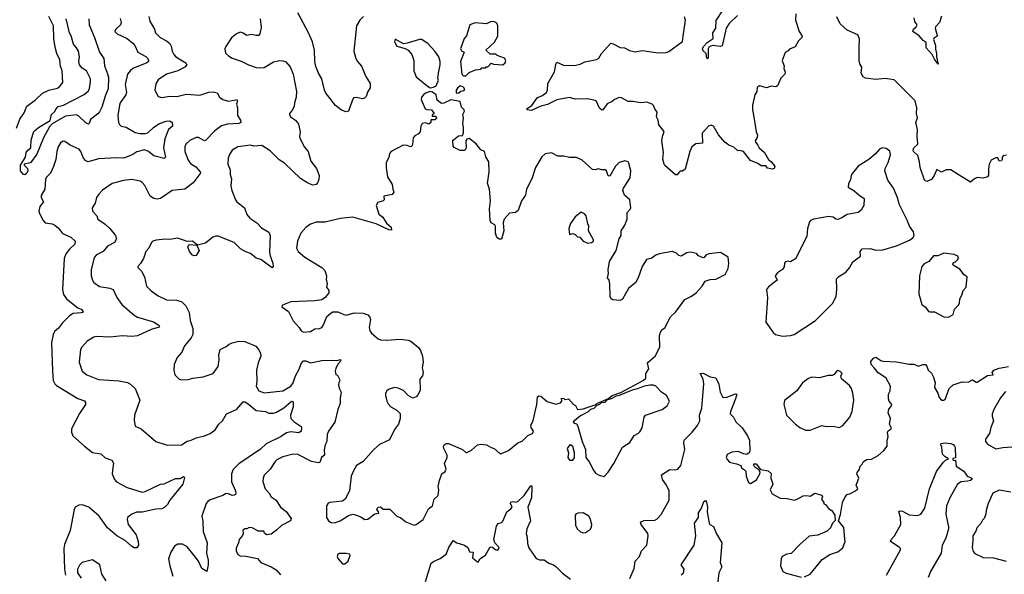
# Model space of a CAD drawing. Extents: x 1690054 to 1842981, y 782881 to 914114.
# Tile 573 of 656: x 1801662 to 1810210, y 857281 to 862098. Entities that reach past the tile are written whole.
import ezdxf

# ---------------------------------------------------------------- set-up
doc = ezdxf.new("R2010")
doc.units = 0

msp = doc.modelspace()

# ---------------------------------------------------------------- linework, layer by layer
at = {"layer": '0CON10XD'}
for points in [[(1807892.2, 862135), (1807822.2, 862065), (1807794.3, 862025), (1807759.8, 861870.2), (1807745, 861865.4), (1807676.8, 861873.2), (1807646.9, 861863.1), (1807640, 861845), (1807640, 861765), (1807635, 861757.5), (1807627.5, 861765), (1807621.2, 861805), (1807595, 861828.8), (1807588.6, 861845), (1807597.5, 861865), (1807630.9, 861899.1), (1807682.5, 861935), (1807680, 861985), (1807704.1, 862025.9), (1807707.5, 862092.5), (1807768, 862185)], [(1801633, 861157), (1801662, 861235), (1801699.5, 861290.5), (1801725, 861346.2), (1801795, 861398.9), (1801861.1, 861458.9), (1801915, 861485.5), (1801990, 861505), (1802014.2, 861525), (1802035.7, 861554.3), (1802030, 861655), (1802016.9, 861695), (1802008.9, 861748.9), (1801982.9, 861805), (1801969.5, 861859.5), (1801959.5, 861935), (1801955.6, 862045), (1801915, 862126)], [(1802260.6, 862105), (1802264, 862055), (1802311.5, 861945), (1802354.5, 861815), (1802392.4, 861762.4), (1802397.8, 861697.8), (1802425, 861628), (1802431.3, 861595), (1802431, 861499), (1802406, 861444), (1802375, 861337.5), (1802355, 861296.7), (1802339.7, 861280.3), (1802275, 861231.2), (1802265, 861197.5), (1802258, 861192), (1802235, 861202.2), (1802173.6, 861263.6), (1802155, 861272.2), (1802060.8, 861259.2), (1801945, 861193.8), (1801921.4, 861168.6), (1801867.3, 861072.7), (1801810.7, 860930.7), (1801755, 860856), (1801700, 860845), (1801700, 860835), (1801728.8, 860805), (1801731.2, 860785), (1801723.3, 860765), (1801705, 860751.2), (1801695, 860753.3), (1801667.5, 860785), (1801670, 860835), (1801711.2, 860905), (1801717.5, 860945), (1801731.2, 860965), (1801758.8, 860985), (1801762.5, 861055), (1801785, 861126), (1801825, 861161.2), (1801926.2, 861223.8), (1801936.7, 861275), (1801965, 861296.7), (1801977.8, 861325), (1801995, 861343.6), (1802043, 861357), (1802220, 861450), (1802258.1, 861481.9), (1802268, 861502), (1802277.7, 861555), (1802275.4, 861585.4), (1802243, 861653), (1802205, 861676), (1802180, 861705), (1802173.8, 861735), (1802182.1, 861775), (1802170.8, 861825), (1802155.4, 861855), (1802128.8, 861885), (1802107.9, 861957.9), (1802094.3, 861985), (1802065.2, 862105.2)], [(1802535, 862110), (1802542.9, 862075), (1802536.3, 862053.7), (1802496, 862015), (1802488.8, 861995), (1802508.8, 861975), (1802594.5, 861934.5), (1802645, 861894.2), (1802660.6, 861875), (1802688.1, 861815), (1802758.1, 861778.1), (1802772.5, 861765), (1802780.9, 861745), (1802779.4, 861735), (1802765.9, 861724.1), (1802645, 861675.6), (1802620, 861655), (1802598, 861625), (1802578.6, 861535), (1802587.5, 861465), (1802583.7, 861446.3), (1802532.7, 861375), (1802527.3, 861357.3), (1802512.9, 861265), (1802519.2, 861205), (1802527, 861187), (1802543.3, 861175), (1802585, 861163.5), (1802665, 861117.7), (1802705, 861111.3), (1802755, 861109.6), (1802775.3, 861114.7), (1802826.2, 861165), (1802875, 861195.8), (1802934.4, 861215.6), (1802965, 861219.2), (1802984.1, 861204.1), (1802988, 861175), (1802954.3, 861145.7), (1802923.1, 861065), (1802911.4, 860985), (1802928, 860905), (1802915.8, 860894.2), (1802825, 860916.2), (1802780, 860955), (1802745, 860966.9), (1802679.1, 860950.9), (1802642.6, 860927.4), (1802565, 860896.1), (1802505, 860898.7), (1802345, 860890), (1802255, 860862.5), (1802235, 860872), (1802214.2, 860895), (1802192.5, 860955), (1802178.8, 860975), (1802098.8, 861008.8), (1802055, 861040.8), (1802037.7, 861042.3), (1802015, 861027.5), (1801995.7, 860995), (1801982.9, 860955), (1801974.3, 860885), (1801955.7, 860824.3), (1801928, 860765), (1801896, 860735), (1801885, 860712.5), (1801879.2, 860625), (1801847.5, 860572.5), (1801849.4, 860555), (1801869.2, 860515), (1801835.7, 860475), (1801828.6, 860435), (1801832.9, 860415), (1801866, 860355), (1801884, 860335), (1801945, 860324.5), (1801966, 860315), (1801997.4, 860287.4), (1802032.7, 860242.7), (1802105, 860208.8), (1802143.3, 860175), (1802140.4, 860149.6), (1802093.6, 860106.4), (1802063.6, 860065), (1802046.5, 860025), (1802033.6, 859753.6), (1802042, 859712), (1802068.5, 859675), (1802165, 859595.4), (1802195.8, 859585), (1802212, 859565), (1802206, 859555), (1802195, 859551.5), (1802125, 859545.4), (1802095, 859527.1), (1802033.1, 859465), (1801999.7, 859420.3), (1801965, 859390), (1801951.8, 859365), (1801937.9, 859295), (1801945.4, 859045), (1801953.5, 858965), (1801965.6, 858935), (1801979.8, 858919.8), (1802165, 858807.1), (1802225, 858788.8), (1802234.1, 858774.1), (1802232.5, 858755), (1802181.4, 858678.6), (1802111.4, 858545), (1802110.8, 858515), (1802122.9, 858485), (1802223.3, 858393.3), (1802295, 858339.2), (1802365, 858327.5), (1802405, 858292.5), (1802462.5, 858272.5), (1802475.9, 858245.9), (1802470.8, 858205), (1802465.6, 858155), (1802485.4, 858105.4), (1802501.4, 858085), (1802594.7, 858034.8), (1802724.6, 857995.4), (1802749.6, 858000.4), (1802884.5, 858065.5), (1802915, 858066.7), (1803015, 858114.2), (1803055, 858114), (1803085, 858130), (1803093, 858123), (1803076.7, 858065), (1802966.2, 857925), (1802945, 857887.5), (1802922.5, 857865), (1802895, 857848.8), (1802845, 857845.8), (1802725, 857820), (1802675, 857822), (1802635.9, 857804.1), (1802597.5, 857775), (1802593.6, 857756.4), (1802604.4, 857714.4), (1802672, 857625), (1802691.2, 857565), (1802693.3, 857535), (1802678.3, 857511.7), (1802655, 857511.2), (1802633.3, 857525), (1802576.1, 857576.1), (1802505, 857616.7), (1802425, 857685.6), (1802351.5, 857785), (1802261.1, 857865), (1802205, 857884.3), (1802175, 857881.4), (1802144.5, 857865.5), (1802135.7, 857845), (1802098.6, 857661.4), (1802050.9, 857539.1), (1802044.1, 857505.9), (1802050.2, 857325), (1802060.4, 857275)], [(1802782.5, 862125), (1802792.9, 862085), (1802830.8, 862015), (1802840, 861985), (1802882.4, 861942.4), (1802935, 861915.6), (1802965, 861891.4), (1802978, 861868), (1802984.5, 861824.5), (1802999.2, 861795), (1803017, 861777), (1803103.8, 861725), (1803114, 861705), (1803094, 861685), (1803035, 861655.6), (1802935, 861624.3), (1802864.5, 861575.5), (1802845, 861542.5), (1802834, 861485), (1802865, 861431.2), (1802895, 861421.4), (1802965, 861434.4), (1803025, 861430), (1803107.6, 861452.4), (1803225, 861441.5), (1803305, 861468.8), (1803342.6, 861472.6), (1803375, 861463.1), (1803397.1, 861425), (1803425, 861404.6), (1803475, 861391.4), (1803536.7, 861403.3), (1803546, 861406), (1803552.5, 861395), (1803543.8, 861365), (1803552.9, 861332.9), (1803552.9, 861265), (1803580, 861225), (1803581.2, 861205), (1803563.2, 861196.8), (1803465, 861190.2), (1803415, 861176.2), (1803355.7, 861134.3), (1803275, 861049.6), (1803265, 861047.3), (1803215.3, 861075.3), (1803195, 861076.4), (1803139.8, 861050.2), (1803103.9, 861016.1), (1803095.5, 860995), (1803096.2, 860955), (1803125, 860877.5), (1803145, 860850.8), (1803191.2, 860821.2), (1803230, 860775), (1803228.8, 860761.2), (1803168.7, 860681.3), (1803095, 860626.5), (1802985, 860613.6), (1802885, 860545.6), (1802855, 860538.5), (1802825, 860545.6), (1802794.3, 860565), (1802747.1, 860657.1), (1802726, 860685), (1802706.2, 860696.2), (1802635, 860709.5), (1802562.7, 860702.7), (1802463.2, 860676.8), (1802381.7, 860618.3), (1802347.6, 860582.4), (1802329.2, 860555), (1802315.8, 860505), (1802292, 860465), (1802294.3, 860435), (1802331.2, 860395), (1802340, 860365), (1802402.4, 860322.4), (1802444, 860285), (1802492.9, 860225), (1802502.9, 860195), (1802485, 860164.3), (1802425, 860130), (1802385.3, 860084.7), (1802328, 860055), (1802307.6, 860032.4), (1802281.4, 859925), (1802282.5, 859875), (1802292.5, 859835), (1802306.2, 859815), (1802355, 859781.4), (1802445, 859766.5), (1802472, 859755), (1802504.4, 859685), (1802547.5, 859625), (1802655, 859531.1), (1802685.4, 859515.4), (1802823.8, 859473.8), (1802868.8, 859445), (1802875.7, 859435), (1802872.3, 859427.7), (1802803.8, 859406.2), (1802685, 859351.9), (1802635, 859347.5), (1802555, 859353.3), (1802445, 859340), (1802325, 859345.7), (1802305, 859340.8), (1802248.8, 859305), (1802200.8, 859255), (1802190.8, 859235), (1802178, 859125), (1802205, 859046.2), (1802245, 859012.5), (1802345, 858973.1), (1802525, 858961.5), (1802597.2, 858947.2), (1802615, 858939.2), (1802665, 858893.8), (1802705.8, 858795), (1802657.5, 858665), (1802655.9, 858615.9), (1802665, 858567.5), (1802715, 858543.8), (1802845, 858434.2), (1802941.7, 858401.7), (1803065, 858405.7), (1803115, 858438.2), (1803150, 858445), (1803195, 858466.5), (1803265, 858484.5), (1803316, 858505), (1803358.6, 858535), (1803390, 858585), (1803421.4, 858615), (1803456.7, 858675), (1803545, 858712.5), (1803601.2, 858778.8), (1803615, 858778), (1803645, 858760.8), (1803715.5, 858705.5), (1803794.3, 858694.3), (1803825, 858680.8), (1803865, 858680), (1803891.2, 858688.8), (1803955, 858728.6), (1804015, 858779.2), (1804025, 858784), (1804035, 858780), (1804036.9, 858735), (1804013.5, 858665), (1804014.4, 858635), (1804044.6, 858604.6), (1804104.2, 858565), (1804109.4, 858549.4), (1804104.3, 858525), (1804085, 858511.2), (1804015, 858518.5), (1803978.6, 858511.4), (1803933, 858477), (1803800.8, 858415), (1803752.3, 858367.7), (1803565, 858240), (1803515, 858191.2), (1803499.2, 858155), (1803501.4, 858085), (1803535.8, 858005), (1803538.8, 857985), (1803534.1, 857975.9), (1803525, 857968.8), (1803505, 857967.1), (1803475, 857981.5), (1803455, 857983.3), (1803426.2, 857965), (1803315, 857928.9), (1803295, 857914.2), (1803281.9, 857895), (1803243.3, 857785), (1803252.5, 857742.5), (1803254.2, 857654.2), (1803288.9, 857555), (1803284.2, 857465), (1803298, 857405), (1803298, 857365), (1803286.2, 857305), (1803242.1, 857332.1), (1803212.7, 857395), (1803175.4, 857445), (1803115, 857520), (1803075, 857542.5), (1803035, 857544), (1803006.2, 857525), (1802974.4, 857475), (1802954.5, 857415), (1802964.6, 857355), (1802990, 857265)], [(1803750, 862105), (1803758.8, 862031.2), (1803746.7, 861975), (1803735, 861962.5), (1803715, 861960), (1803675, 861970), (1803635, 861960), (1803602.7, 861982.7), (1803575, 861988.8), (1803544.2, 861975.8), (1803500.3, 861939.7), (1803450, 861865), (1803443.8, 861845), (1803448.8, 861808.8), (1803474.4, 861784.4), (1803507.5, 861765), (1803585, 861739.2), (1803646.7, 861705), (1803715, 861684.3), (1803755, 861680), (1803784.1, 861684.1), (1803865, 861731.4), (1803915, 861744.3), (1803945, 861742.5), (1803972.1, 861732.1), (1804008.7, 861688.7), (1804037.1, 861625), (1804066, 861475), (1804063.3, 861425), (1804046.7, 861375), (1804043.8, 861345), (1804025, 861307.5), (1804003.3, 861285), (1804003.3, 861275), (1804013.8, 861255), (1804057.5, 861225), (1804081.7, 861191.7), (1804096.4, 861123.6), (1804090, 861085), (1804096.2, 861065), (1804135, 860991.2), (1804165.8, 860955), (1804190.2, 860870.2), (1804238.6, 860805), (1804260.8, 860745), (1804258.8, 860711.2), (1804248.3, 860681.7), (1804235, 860666.7), (1804205, 860662.5), (1804155, 860682.9), (1804099.8, 860719.8), (1803961.1, 860851.1), (1803915, 860880), (1803835, 860960.5), (1803765, 861004.4), (1803695, 861000), (1803665, 861009.4), (1803555, 860994), (1803505, 860966.2), (1803482.1, 860927.9), (1803472.5, 860895), (1803468.8, 860845), (1803488, 860795), (1803489.2, 860755), (1803500, 860715), (1803495.8, 860655), (1803504, 860615), (1803536, 860535), (1803548, 860515), (1803613.1, 860465), (1803633.5, 860405), (1803660.6, 860375), (1803720.6, 860335), (1803762, 860292), (1803824.4, 860254.4), (1803835.8, 860225), (1803830.5, 860075), (1803837.1, 860047.1), (1803860.8, 859985), (1803863.3, 859955), (1803855, 859942.5), (1803755, 860014.2), (1803715, 860026.2), (1803665, 860068), (1803625, 860080.8), (1803578.8, 860108.8), (1803525, 860162.9), (1803385, 860218.6), (1803365, 860219.4), (1803339.8, 860210.2), (1803275, 860156.2), (1803205, 860140), (1803162.5, 860175), (1803115, 860171.2), (1803035, 860200), (1802965, 860188.9), (1802925, 860192.1), (1802846.6, 860183.4), (1802816.2, 860173.8), (1802806.2, 860163.8), (1802784, 860115), (1802755.7, 860084.3), (1802737, 860023), (1802710.5, 859979.5), (1802687.5, 859955), (1802687.5, 859945), (1802720, 859915), (1802744, 859865), (1802762.9, 859785), (1802803.7, 859743.7), (1802865, 859700), (1802937.5, 859665), (1803025, 859662), (1803068.3, 859648.3), (1803104.4, 859614.4), (1803132.5, 859555), (1803142.9, 859485), (1803164.4, 859415), (1803165.8, 859365), (1803150, 859335), (1803093.8, 859265), (1803068.8, 859211.2), (1803030, 859165), (1803003.3, 859105), (1803001.2, 859055), (1803007.5, 859015), (1803045, 858977.5), (1803065, 858971.2), (1803125, 858974), (1803165, 858986.2), (1803255, 858997.5), (1803340, 859025), (1803383.9, 859086.1), (1803393.8, 859145), (1803390, 859185), (1803402, 859235), (1803455, 859259.2), (1803479.3, 859280.7), (1803505, 859293.1), (1803565, 859305.7), (1803615, 859302.9), (1803712.9, 859262.9), (1803735.7, 859235), (1803752.1, 859202.1), (1803754.6, 859175), (1803732.5, 859117.5), (1803717.5, 859055), (1803719.4, 858955), (1803714.2, 858915), (1803738.5, 858875), (1803785, 858857.5), (1803945, 858876.2), (1804015.2, 858915), (1804035.8, 858945), (1804055, 859005.8), (1804086.9, 859063.1), (1804106.3, 859113.6), (1804125, 859134.5), (1804145, 859134.1), (1804185, 859118.2), (1804285, 859138.8), (1804365, 859142), (1804415, 859137.5), (1804447.5, 859147.5), (1804450, 859135), (1804423, 859107), (1804405, 859070), (1804400, 859045), (1804405, 859017.5), (1804420, 859010), (1804437, 858977), (1804440, 858965), (1804431.4, 858948.6), (1804429.6, 858925), (1804435, 858896.7), (1804452.3, 858862.3), (1804444.2, 858815), (1804444, 858765), (1804425, 858712.5)], [(1804646.2, 862125), (1804613.8, 862095), (1804584.3, 862045), (1804561.9, 861825), (1804580.3, 861760.3), (1804594.2, 861734.2), (1804628.8, 861695), (1804666.2, 861605), (1804705.8, 861545), (1804703.9, 861506.1), (1804680.5, 861469.5), (1804669.7, 861430.3), (1804655, 861416.2), (1804637.7, 861412.3), (1804585, 861421.2), (1804560.7, 861419.3), (1804546.7, 861395), (1804516.7, 861305), (1804495, 861296.7), (1804455, 861311.2), (1804403, 861353), (1804335, 861443.3), (1804319.5, 861459.5), (1804308.8, 861485), (1804286.2, 861585), (1804256, 861635), (1804231.7, 861691.7), (1804222.9, 861735), (1804222.5, 861835), (1804203.3, 861905), (1804169.6, 861985), (1804075, 862156.9)], [(1805535, 861610), (1805565, 861640), (1805618.3, 861661.7), (1805665, 861670), (1805675, 861680), (1805705, 861680), (1805711.7, 861688.3), (1805725, 861690), (1805755, 861720), (1805775, 861712.5), (1805855, 861707.5), (1805877.5, 861725), (1805882.5, 861745), (1805870, 861765), (1805808.3, 861788.3), (1805795, 861800), (1805745, 861800), (1805710, 861835), (1805785, 861902.5), (1805812.5, 861955), (1805813.3, 862045), (1805805, 862067.5), (1805785, 862080), (1805755, 862083.3), (1805713.6, 862063.6), (1805615, 862072.5), (1805570, 862055), (1805541.7, 861958.3), (1805520, 861935), (1805490, 861845), (1805497, 861827), (1805520, 861815), (1805490, 861735), (1805500, 861625), (1805515, 861610), (1805535, 861610)], [(1808400.5, 862149.5), (1808396, 862095), (1808430, 861995), (1808454, 861955), (1808452, 861945), (1808424, 861915), (1808395, 861863.3), (1808345, 861842.5), (1808333, 861827), (1808306.7, 861813.3), (1808280, 861745), (1808300, 861695), (1808296.7, 861675), (1808308.3, 861641.7), (1808303.6, 861626.4), (1808270.3, 861589.7), (1808240, 861525), (1808225, 861514), (1808185, 861520), (1808145, 861506), (1808085, 861523.3), (1808065, 861510), (1808061.2, 861475), (1808043.8, 861445), (1808024.2, 861355.8), (1808022.9, 861315), (1808034.5, 861254.5), (1808055.6, 861125.6), (1808065.8, 861095), (1808064, 861075), (1808045.8, 861045), (1808049.2, 861035), (1808070, 861010), (1808080.8, 860985), (1808127.5, 860945), (1808163.1, 860883.1), (1808186, 860865), (1808216.7, 860825), (1808213, 860807), (1808195, 860800), (1808155, 860810), (1808139.3, 860829.3), (1808098.3, 860828.3), (1808069.7, 860849.7), (1808005, 860875.7), (1807945, 860954.3), (1807915, 860961.9), (1807895, 860958.8), (1807862.2, 860992.2), (1807818.7, 861008.7), (1807784.3, 861034.3), (1807727.7, 861097.7), (1807685, 861172.5), (1807665, 861182.5), (1807645, 861176.7), (1807586.4, 861113.6), (1807590, 861025), (1807531.2, 861018.8), (1807498, 860995), (1807480, 860955), (1807438.6, 860801.4), (1807415, 860783.3), (1807395, 860782.5), (1807385, 860770), (1807368.3, 860751.7), (1807355, 860750), (1807262.4, 860832.4), (1807256, 860845), (1807246.1, 860886.1), (1807249.6, 860945), (1807237.1, 861045), (1807241.2, 861085), (1807256.4, 861126.4), (1807209.4, 861185), (1807203.6, 861225), (1807191.5, 861255), (1807195.6, 861295), (1807174.5, 861324.5), (1807163.7, 861353.7), (1807151.2, 861365), (1807105, 861382.5), (1807055, 861377.3), (1806985, 861388.2), (1806945, 861386.7), (1806885, 861419.2), (1806865, 861422), (1806825, 861406.2), (1806805, 861388.8), (1806762.1, 861367.9), (1806725, 861316.7), (1806715, 861313.3), (1806695, 861328.8), (1806665, 861392.5), (1806657, 861397), (1806595, 861412), (1806485, 861409.2), (1806435, 861421.5), (1806325, 861403.1), (1806245, 861360.8), (1806185, 861347.8), (1806161.2, 861335), (1806105, 861310.8), (1806070, 861315), (1806062.5, 861325), (1806107.7, 861352.3), (1806157.5, 861422.5), (1806195, 861436), (1806233.8, 861465), (1806243.6, 861486.4), (1806246.2, 861545), (1806303.3, 861645), (1806315, 861710), (1806325, 861730), (1806384.1, 861704.1), (1806475, 861700), (1806527.3, 861712.7), (1806567.7, 861732.3), (1806668.8, 861751.2), (1806690, 861765), (1806713.8, 861805), (1806795, 861893.3), (1806815, 861890), (1806875, 861856), (1806912.7, 861852.7), (1806955, 861830.6), (1807005, 861820), (1807065, 861830.8), (1807205, 861811.9), (1807275, 861812.7), (1807298.3, 861821.7), (1807415, 861910.4), (1807422.5, 861955), (1807442.2, 862095), (1807433.6, 862123.6)], [(1810228.3, 860921.7), (1810200, 860915), (1810190, 860905), (1810192.5, 860885), (1810185, 860872.5), (1810165, 860870), (1810155, 860900), (1810135, 860900), (1810095, 860877.5), (1810077.5, 860845), (1810071.2, 860798.8), (1810073, 860747), (1810065, 860733.3), (1810025, 860722), (1809975, 860726.7), (1809950, 860715), (1809915, 860686.7), (1809818.8, 860748.8), (1809745, 860793.8), (1809705, 860793.8), (1809665, 860773.3), (1809625, 860797.5), (1809602, 860745), (1809578.6, 860711.4), (1809536.8, 860693.2), (1809515.7, 860705), (1809480, 860815), (1809474, 860865), (1809458.3, 860918.3), (1809420.4, 860955), (1809417.9, 860965), (1809425, 860985.7), (1809456, 861014), (1809457.7, 861022.3), (1809452, 861085), (1809456, 861145), (1809441.2, 861205), (1809456, 861245), (1809447.5, 861285), (1809451.7, 861331.7), (1809435, 861392.5), (1809255, 861576.2), (1809175, 861586.9), (1809095, 861577.8), (1809005, 861589.4), (1808983.1, 861603.1), (1808966.9, 861635), (1808974, 861685), (1808955.8, 861715), (1808950.8, 861745), (1808950, 861855), (1808951.7, 861931.7), (1808937.7, 861967.7), (1808845, 862006.7), (1808785, 862063.3), (1808755, 862123.3)], [(1809665, 862130), (1809646.7, 862075), (1809612.5, 862035), (1809610, 862025), (1809628.3, 861961.7), (1809625, 861952.5), (1809600.5, 861939.5), (1809594, 861925), (1809611.9, 861875), (1809612.2, 861842.2), (1809622.5, 861805), (1809621.2, 861775), (1809635, 861712.5), (1809603.8, 861755), (1809583.8, 861795), (1809532.5, 861855), (1809530.8, 861900.8), (1809505, 861918.5), (1809469.6, 861959.6), (1809416, 861995), (1809420, 862015), (1809445, 862036), (1809452.5, 862055), (1809433.1, 862083.1), (1809428, 862115)], [(1805225, 861507.5), (1805255, 861513.3), (1805277.5, 861525), (1805297, 861573), (1805292.5, 861585), (1805297.5, 861635), (1805313.3, 861705), (1805313.3, 861735), (1805300, 861775), (1805266.2, 861825), (1805207.9, 861887.9), (1805152.5, 861925), (1805133.4, 861926.6), (1805025, 861893.3), (1804995, 861890), (1804921.2, 861928.8), (1804916.7, 861905), (1804935, 861867.5), (1805008.3, 861848.3), (1805035, 861832.5), (1805066.7, 861795), (1805084, 861745), (1805084.2, 861654.2), (1805105, 861602.5), (1805210, 861515), (1805225, 861507.5)], [(1805455, 861460), (1805475, 861462.5), (1805491.7, 861478.3), (1805515, 861483.3), (1805525, 861492.5), (1805515, 861512.5), (1805485, 861522.5), (1805462.5, 861505), (1805450, 861485), (1805450, 861465), (1805455, 861460)], [(1805085, 857707.5), (1805105, 857714.2), (1805165, 857756.9), (1805211.4, 857848.6), (1805246.2, 857875), (1805260, 857935), (1805294.5, 857965), (1805299.1, 858015), (1805293.5, 858045), (1805306.7, 858095), (1805325.8, 858154.2), (1805356.7, 858173.3), (1805364.6, 858195), (1805350.4, 858245), (1805372.2, 858295), (1805373.8, 858315), (1805343.2, 858375), (1805340.5, 858395), (1805345.7, 858405), (1805365, 858417.8), (1805385, 858416.9), (1805505.6, 858365.6), (1805535, 858340), (1805545, 858340), (1805585, 858360), (1805635, 858406.7), (1805665, 858412.5), (1805715, 858406.7), (1805755, 858382.5), (1805780, 858375), (1805831.2, 858331.2), (1805845, 858330), (1805905, 858356.9), (1805985, 858422.9), (1806025, 858437.1), (1806072.5, 858487.5), (1806115, 858504.3), (1806121.2, 858525), (1806102.5, 858555), (1806100, 858575), (1806118.3, 858618.3), (1806150.8, 858755), (1806157.5, 858822.5), (1806168.3, 858831.7), (1806185, 858827.5), (1806242.3, 858782.3), (1806315, 858758), (1806358, 858772), (1806367.5, 858785), (1806365, 858810), (1806387, 858807), (1806395, 858800), (1806425, 858806.7), (1806470, 858755), (1806488.3, 858748.3), (1806505, 858712.5), (1806555, 858720), (1806657, 858753), (1806672.5, 858765), (1806772.3, 858807.7), (1806805, 858833.3), (1806880, 858860), (1807074.5, 858965.5), (1807098, 858985), (1807098.6, 859025), (1807122.9, 859065), (1807113.5, 859115), (1807117.8, 859125), (1807177.5, 859175), (1807218, 859255), (1807216.7, 859355), (1807224.7, 859385.3), (1807235.5, 859404.5), (1807265, 859426), (1807277.7, 859452.3), (1807311.2, 859518.8), (1807355, 859558.8), (1807435, 859668.8), (1807495, 859696), (1807534.4, 859725.6), (1807587.3, 859782.7), (1807612.3, 859827.7), (1807655, 859842.5), (1807705, 859846), (1807785, 859886.2), (1807812.5, 859937.5), (1807817.3, 859985), (1807813.3, 860035), (1807745, 860077.5), (1807644.2, 860065.8), (1807618, 860052), (1807605, 860033.3), (1807595, 860030), (1807555, 860047.5), (1807537.7, 860067.7), (1807485, 860080), (1807455, 860073.3), (1807405, 860043.8), (1807385, 860050), (1807365, 860071.2), (1807325, 860084), (1807216.1, 860063.9), (1807185, 860053.8), (1807145, 860024.2), (1807104, 860015), (1807065.8, 859955), (1807030.8, 859855), (1807008.3, 859811.7), (1806984.2, 859795.8), (1806945.9, 859764.1), (1806895, 859670), (1806875, 859660), (1806810, 859665), (1806796.7, 859675), (1806788.8, 859695), (1806785.8, 859805), (1806778.8, 859835), (1806764, 859855), (1806774, 859895), (1806772, 859925), (1806782.7, 859997.3), (1806840, 860095), (1806866.5, 860195), (1806882.3, 860225), (1806883.2, 860265), (1806915.4, 860315), (1806934.6, 860365), (1806936.1, 860423.9), (1806965.6, 860454.4), (1806968, 860465), (1806958.8, 860535), (1806913.8, 860575), (1806898.8, 860615), (1806903.8, 860635), (1806962, 860725), (1806967.5, 860785), (1806951.2, 860851.2), (1806943.6, 860863.6), (1806915, 860871.2), (1806865, 860858.8), (1806834.5, 860825.5), (1806785, 860740), (1806771.7, 860741.7), (1806756.7, 860785), (1806744.1, 860794.1), (1806715, 860795.8), (1806685, 860802), (1806657, 860793), (1806635, 860796.9), (1806545, 860879.2), (1806495, 860902), (1806435, 860901.4), (1806385, 860913.1), (1806333.3, 860913.3), (1806278.3, 860941.7), (1806225, 860933.3), (1806193.4, 860906.6), (1806139.4, 860815), (1806108.9, 860715), (1806061.4, 860625), (1806052, 860575), (1806017.1, 860525), (1805988.3, 860441.7), (1805965, 860422.5), (1805915, 860416.7), (1805868.8, 860365), (1805860, 860335), (1805866, 860265), (1805845, 860192.5), (1805825, 860192.5), (1805805, 860207.5), (1805792.9, 860245), (1805793.8, 860305), (1805786, 860316), (1805755, 860333.8), (1805746, 860355), (1805740.8, 860455), (1805750, 860525), (1805739.2, 860625), (1805722.7, 860677.3), (1805737.5, 860775), (1805736, 860865), (1805708.3, 860908.3), (1805696.7, 860955), (1805665, 860966.7), (1805625, 861021.2), (1805565, 861066), (1805545, 861060), (1805533.8, 861045), (1805537.5, 860985), (1805527, 860963), (1805485, 860962.5), (1805435, 860987.5), (1805423.6, 861003.6), (1805421.2, 861045), (1805426.7, 861055), (1805470.5, 861089.5), (1805507.1, 861092.9), (1805515.8, 861115), (1805515.8, 861165), (1805508.8, 861195), (1805515.8, 861245), (1805510, 861275), (1805523.8, 861305), (1805521.2, 861315), (1805498.3, 861338.3), (1805485, 861387.5), (1805405, 861402.5), (1805345, 861372.5), (1805325, 861370), (1805285, 861400), (1805277.5, 861445), (1805245, 861470), (1805225, 861473.3), (1805185, 861458.8), (1805166.7, 861445), (1805151.2, 861425), (1805146.7, 861405), (1805182.5, 861325), (1805195, 861317.5), (1805236.4, 861316.4), (1805260, 861285), (1805241.7, 861268.3), (1805241.7, 861261.7), (1805275, 861260), (1805280, 861245), (1805265, 861230), (1805231.7, 861228.3), (1805230, 861205), (1805215, 861190), (1805185, 861202.5), (1805155, 861196.7), (1805144, 861175), (1805137.5, 861125), (1805125, 861107.5), (1805091.2, 861088.8), (1805077.3, 861072.7), (1805070.8, 861015), (1805062.3, 860997.7), (1805055, 860993.3), (1805025, 861006), (1804991.7, 861008.3), (1804886.7, 860955), (1804872.5, 860935), (1804867.5, 860905), (1804843.8, 860855), (1804842.7, 860812.7), (1804855.8, 860735), (1804895.9, 860665.9), (1804900, 860625), (1804909.3, 860600.7), (1804895, 860580), (1804823.6, 860566.4), (1804826.2, 860533.8), (1804815.8, 860524.2), (1804770, 860510), (1804755.7, 860484.3), (1804780.3, 860410.3), (1804815, 860383.8), (1804845, 860331.2), (1804887.5, 860295), (1804888.3, 860271.7), (1804865, 860272.5), (1804755.5, 860325.5), (1804555, 860383.5), (1804445, 860371.5), (1804315, 860340.8), (1804275, 860340.8), (1804235, 860339.2), (1804186.8, 860323.2), (1804145, 860293.3), (1804101.2, 860245), (1804073.1, 860175), (1804064.3, 860115), (1804078, 860085), (1804136.2, 860035), (1804285.5, 859945.5), (1804310, 859920), (1804324.4, 859875), (1804322.7, 859842.7), (1804331.9, 859805), (1804326.7, 859775), (1804345.7, 859745), (1804345, 859727.5), (1804314, 859685), (1804285, 859665.7), (1804225, 859655.5), (1804015, 859648.6), (1803942, 859618), (1803937.5, 859605), (1803995, 859564), (1804035, 859482.9), (1804087.1, 859425), (1804105, 859396.2), (1804125, 859383.8), (1804185, 859389.1), (1804225, 859413.8), (1804265, 859416), (1804285, 859426.2), (1804298.8, 859448.8), (1804329.6, 859520.4), (1804378.3, 859561.7), (1804425, 859562.2), (1804475, 859536.9), (1804495, 859533.5), (1804565, 859552.2), (1804645, 859550.6), (1804683.6, 859533.6), (1804701.4, 859515), (1804708.1, 859495), (1804696.9, 859425), (1804700.8, 859395), (1804716, 859375), (1804775, 859327.1), (1804795, 859318.9), (1804845, 859313.6), (1804965, 859324.2), (1805035, 859314.2), (1805056.7, 859305), (1805125, 859250.8), (1805142.5, 859225), (1805158.6, 859175), (1805164, 859125), (1805154.4, 859075), (1805165.7, 859035), (1805157.5, 859005), (1805134.6, 858975), (1805137.3, 858882.7), (1805134, 858865), (1805119.1, 858840.9), (1805105, 858823.3), (1805075, 858811.2), (1805035, 858833.8), (1804995, 858877.5), (1804948.7, 858898.7), (1804915, 858904.3), (1804869.3, 858889.3), (1804848.8, 858875), (1804838, 858855), (1804836.2, 858835), (1804848.8, 858785), (1804861.4, 858761.4), (1804885, 858736.7), (1804935.8, 858705.8), (1804965, 858676.7), (1804965.8, 858635.8), (1804950, 858585), (1804915, 858540), (1804871.7, 858448.3), (1804785, 858408.1), (1804735, 858365.3), (1804645, 858261.8), (1804585.8, 858225), (1804555.8, 858175), (1804540.6, 858135), (1804524.4, 858005), (1804486.8, 857933.2), (1804464.2, 857915.8), (1804353.6, 857906.4), (1804340.7, 857899.3), (1804326.7, 857875), (1804324.4, 857775), (1804342, 857745), (1804365, 857731.4), (1804395, 857729.2), (1804445, 857744.4), (1804515, 857792), (1804553.6, 857803.6), (1804595, 857793.3), (1804625, 857777.5), (1804658.3, 857758.3), (1804685, 857760), (1804743.9, 857806.1), (1804778.3, 857811.7), (1804777.5, 857825), (1804763.3, 857845), (1804774.2, 857865.8), (1804795, 857867.5), (1804818.3, 857848.3), (1804875, 857846.7), (1804937, 857787), (1804970.9, 857770.9), (1805015, 857735.8), (1805085, 857707.5)], [(1808285, 859349.4), (1808355, 859354.4), (1808384.6, 859365.4), (1808569.2, 859485), (1808717.4, 859632.6), (1808749.4, 859695), (1808756.9, 859755), (1808753, 859847), (1808772.1, 859867.9), (1808835, 859906), (1808866.6, 859943.4), (1808894.2, 859995), (1808960, 860045), (1808958.8, 860085), (1808975, 860107.5), (1809045, 860111.2), (1809095, 860098), (1809155, 860099.2), (1809275, 860132.9), (1809387.9, 860182.1), (1809415.6, 860204.4), (1809426, 860225), (1809422.5, 860255), (1809385.4, 860305.4), (1809366.2, 860356.2), (1809296.7, 860495), (1809284.2, 860545), (1809248, 860635), (1809198.8, 860705), (1809172, 860785), (1809176, 860805), (1809202.7, 860857.3), (1809221.2, 860925), (1809220, 860945), (1809215, 860956.2), (1809185, 860980.8), (1809150, 860985), (1809125.8, 860974.2), (1809089.7, 860930.3), (1809034, 860885), (1808942, 860825), (1808891.2, 860765), (1808881.2, 860745), (1808875, 860707.5), (1808856, 860675), (1808853.6, 860643.6), (1808903.3, 860615), (1808945.9, 860575.9), (1808992.5, 860545), (1808990, 860485), (1808967.5, 860445), (1808940, 860425), (1808845, 860407.5), (1808793.3, 860375), (1808765, 860364.3), (1808747.3, 860367.3), (1808725, 860384), (1808685, 860390), (1808552.5, 860365), (1808526.7, 860355), (1808518.3, 860341.7), (1808500, 860285), (1808495.9, 860214.1), (1808397.3, 860022.7), (1808355, 859996.7), (1808332, 860002), (1808310, 859995), (1808302.5, 859985), (1808299.2, 859950.8), (1808285, 859927.5), (1808240.7, 859899.3), (1808220, 859875), (1808237.5, 859835), (1808161.7, 859778.3), (1808146, 859755), (1808154.3, 859685), (1808140.6, 859470.6), (1808202.1, 859382.1), (1808223.3, 859365), (1808285, 859349.4)], [(1806595, 860156.2), (1806625, 860163.3), (1806642.5, 860175), (1806642.5, 860185), (1806598.8, 860265), (1806602.5, 860305), (1806593.3, 860325), (1806580, 860395), (1806565, 860412.5), (1806535, 860427.5), (1806484, 860385), (1806443.2, 860326.8), (1806428.8, 860285), (1806433.6, 860233.6), (1806465, 860240), (1806485, 860233.3), (1806505, 860212.5), (1806525, 860210), (1806555, 860173.8), (1806595, 860156.2)], [(1803175, 860048), (1803163, 860053), (1803136.7, 860085), (1803121.2, 860125), (1803133.9, 860146.1), (1803200, 860140), (1803220, 860095), (1803195, 860051.2), (1803175, 860048)], [(1809725, 859513.3), (1809765, 859537.5), (1809778.8, 859585), (1809810, 859615), (1809820, 859635), (1809823.3, 859675), (1809841.2, 859705), (1809852, 859745), (1809878, 859775), (1809887.5, 859865), (1809861.4, 859881.4), (1809825, 859932), (1809766.7, 859965), (1809763.3, 859975), (1809770, 859990), (1809786.1, 859993.9), (1809807.5, 860015), (1809812.5, 860025), (1809807.5, 860045), (1809775, 860060), (1809685, 860070), (1809632, 860048), (1809595, 860047.5), (1809555, 859997.5), (1809515, 859979.2), (1809495, 859956.2), (1809473.1, 859875), (1809468.3, 859718.3), (1809492.5, 859625), (1809525, 859602.5), (1809552.5, 859565), (1809565, 859560), (1809605, 859561.2), (1809685, 859516.7), (1809725, 859513.3)], [(1808475, 857260), (1808525, 857283.8), (1808629.8, 857410.2), (1808695, 857454.3), (1808765, 857477.5), (1808808.3, 857511.7), (1808827.5, 857565), (1808826, 857586), (1808817.3, 857687.3), (1808770, 857745), (1808788.3, 857801.7), (1808806.2, 857905), (1808828.8, 857955), (1808845, 857973.3), (1808875, 857982.5), (1808932.5, 858015), (1808936.7, 858025), (1808923.3, 858055), (1808946.7, 858115), (1808930, 858155), (1808931.2, 858165), (1808953.3, 858195), (1808958.8, 858221.2), (1808975, 858236.7), (1808988.3, 858261.7), (1809015, 858278), (1809058, 858282), (1809115, 858313.3), (1809165, 858357.5), (1809192.5, 858395), (1809193.8, 858445), (1809201.2, 858475), (1809196, 858515), (1809202.4, 858527.6), (1809226.7, 858545), (1809227.8, 858555), (1809214.2, 858585), (1809221.2, 858635), (1809202.9, 858685), (1809207.5, 858715), (1809225.3, 858734.7), (1809232.1, 858755), (1809209.2, 858785), (1809204.2, 858805.8), (1809203.8, 858845), (1809218.6, 858875), (1809220.9, 858915), (1809184.3, 858985), (1809112.9, 859032.9), (1809078.6, 859075), (1809054.1, 859104.1), (1809050.6, 859129.4), (1809075, 859159.2), (1809095, 859167.5), (1809137.3, 859137.3), (1809155, 859131.4), (1809275, 859128), (1809383.6, 859106.4), (1809425, 859106.7), (1809465, 859090), (1809503, 859103), (1809525, 859102.5), (1809538, 859088), (1809550, 859055), (1809578.8, 859028.8), (1809595, 858992.5), (1809610, 858945), (1809603.3, 858905), (1809633.8, 858855), (1809645, 858817.5), (1809665, 858793.3), (1809685, 858792.5), (1809695, 858800), (1809730, 858895), (1809765, 858926.7), (1809845, 858953.8), (1809895, 858951.4), (1809935, 858970.8), (1809965, 858950), (1809975, 858951.4), (1810065, 859009.2), (1810113.3, 859015), (1810104, 859035), (1810118.8, 859055), (1810165, 859072.9), (1810245, 859087.5)], [(1806960, 857245), (1806995, 857332.5), (1807004.1, 857395.9), (1807043.3, 857435), (1807058.8, 857485), (1807105.9, 857534.1), (1807119.2, 857615), (1807115.7, 857635), (1807056.7, 857715), (1807052.5, 857735), (1807082.3, 857747.7), (1807175, 857750.6), (1807195, 857762.5), (1807230.2, 857799.8), (1807300.6, 857925), (1807300.6, 858005), (1807277, 858057), (1807242.9, 858105), (1807232.5, 858145), (1807305, 858190.8), (1807355, 858190), (1807374.5, 858195.5), (1807400.4, 858225), (1807435.4, 858364.6), (1807426.8, 858423.2), (1807429.4, 858445), (1807500, 858515), (1807546.1, 858573.9), (1807567.5, 858615), (1807564.5, 858665), (1807583.1, 858725), (1807600, 858935), (1807594.4, 858975), (1807570, 859025), (1807595, 859027.5), (1807655, 858995.7), (1807705, 858986.7), (1807732.1, 858932.1), (1807741.9, 858861.9), (1807765, 858816.7), (1807801.2, 858818.8), (1807875, 858848.8), (1807887.5, 858845), (1807875.6, 858804.4), (1807832, 858695), (1807830, 858675), (1807858.8, 858645), (1807878.8, 858605), (1807934.3, 858554.3), (1807981.2, 858485), (1807997.5, 858445), (1808001.2, 858355), (1807995, 858337.5), (1807975, 858323.3), (1807945, 858328.8), (1807898.3, 858348.3), (1807845, 858343.3), (1807805, 858322.5), (1807796.2, 858295), (1807806.2, 858275), (1807825, 858254), (1807885, 858240.8), (1807922.5, 858225), (1807927.5, 858205), (1807955, 858190), (1807965, 858177.5), (1807970, 858135), (1807988.3, 858078.3), (1808005, 858070), (1808057, 858103), (1808086.2, 858155), (1808088.8, 858168.8), (1808080, 858190), (1808045, 858213.3), (1808035, 858230), (1808035, 858240), (1808055, 858240), (1808092.5, 858192.5), (1808159.5, 858179.5), (1808185, 858157.5), (1808184.2, 858115), (1808200, 858065), (1808177.1, 858015), (1808195, 857981.2), (1808265, 857943.3), (1808325, 857941.2), (1808385, 857924), (1808412.5, 857935), (1808463, 857963), (1808495, 857966.7), (1808525, 857958.8), (1808565, 857987.5), (1808625, 857970), (1808632.5, 857955), (1808622.5, 857935), (1808642.5, 857905), (1808642.5, 857892.5), (1808656.4, 857886.4), (1808683.6, 857853.6), (1808712.5, 857835), (1808737.5, 857795), (1808741.7, 857748.3), (1808717.5, 857725), (1808700, 857685), (1808673.3, 857655), (1808589.7, 857620.3), (1808515, 857611.2), (1808435, 857541.2), (1808358.6, 857461.4), (1808322.5, 857455), (1808280, 857435), (1808272.5, 857415), (1808266.7, 857355), (1808287.5, 857305), (1808315, 857292), (1808445, 857256.7)], [(1808525, 858532.5), (1808625, 858574), (1808665.9, 858564.1), (1808725, 858569.2), (1808775, 858556.2), (1808808.8, 858575), (1808870, 858645), (1808888.6, 858695), (1808898.6, 858755), (1808902.5, 858795), (1808894.2, 858855), (1808882, 858895), (1808865, 858920), (1808797.7, 858977.7), (1808791.2, 859005), (1808801.2, 859025), (1808785, 859044.2), (1808765, 859050.8), (1808755, 859047.5), (1808733.9, 859016.1), (1808715, 859006.7), (1808681.7, 859008.3), (1808605, 858987.5), (1808535, 858992.5), (1808509.3, 858980.7), (1808457, 858943), (1808407.5, 858875), (1808300.3, 858789.7), (1808296, 858755), (1808320, 858665), (1808398, 858585), (1808435, 858557.5), (1808485, 858534), (1808525, 858532.5)], [(1806735, 858131.2), (1806770.3, 858169.7), (1806820.8, 858245), (1806895.7, 858384.3), (1806957.5, 858425), (1806995, 858486.7), (1807035, 858506.7), (1807045, 858520), (1807066.9, 858553.1), (1807084.4, 858645.6), (1807093.8, 858665), (1807238.3, 858711.7), (1807282.5, 858745), (1807303.3, 858785), (1807276.7, 858835), (1807234.2, 858864.2), (1807184.1, 858914.1), (1807165, 858924), (1807134.4, 858924.4), (1807083.3, 858916.7), (1807025, 858891.6), (1806978.8, 858881.2), (1806866.7, 858835), (1806840.3, 858829.7), (1806796.2, 858805), (1806757.5, 858792.5), (1806740, 858775), (1806710.7, 858769.3), (1806695.8, 858755), (1806671.7, 858748.3), (1806645, 858721.4), (1806618.5, 858711.5), (1806596.5, 858693.5), (1806531.1, 858658.9), (1806466.7, 858605), (1806474.3, 858594.3), (1806498, 858588), (1806511.2, 858555), (1806544, 858434), (1806573.3, 858365), (1806576.2, 858295), (1806607, 858257), (1806642, 858185), (1806660.3, 858160.3), (1806691.2, 858141.2), (1806735, 858131.2)], [(1810220.6, 858869.4), (1810175.7, 858815), (1810122.5, 858717.5), (1810105.8, 858675), (1810103.8, 858655), (1810116.2, 858615), (1810092.6, 858557.4), (1810081.9, 858505), (1810047.1, 858455), (1810047.8, 858435), (1810065, 858411.4), (1810135, 858371.5), (1810197.3, 858382.7), (1810275, 858387.9)], [(1804425, 858712.5), (1804398.4, 858601.6), (1804343.8, 858525), (1804330.8, 858495), (1804328.1, 858435), (1804314.6, 858405), (1804306.3, 858363.7), (1804307.1, 858315), (1804282.2, 858295), (1804268.6, 858251.4), (1804255, 858248.9), (1804195, 858260.4), (1804075, 858321.1), (1804035, 858325.5), (1803945, 858302.2), (1803895, 858275.6), (1803878.8, 858261.2), (1803835, 858195.8), (1803785, 858143.3), (1803774.3, 858115), (1803772.7, 858087.3), (1803792.5, 858025), (1803827.2, 857987.2), (1803845.8, 857955), (1803886.9, 857925), (1803926, 857865), (1803975, 857828), (1804018.8, 857765), (1804013.3, 857745), (1803935.6, 857704.4), (1803891.2, 857665), (1803845, 857631.2), (1803805, 857623.3), (1803787.5, 857637.5), (1803780, 857655), (1803735, 857656.2), (1803680, 857685), (1803655, 857686.7), (1803635, 857677.5), (1803615, 857677.5), (1803600, 857665), (1803601.2, 857635), (1803595, 857617.5), (1803566.2, 857585), (1803562, 857555), (1803541.2, 857508.8), (1803540.8, 857485), (1803554.6, 857454.6), (1803575, 857442.2), (1803625, 857439.1), (1803725, 857418), (1803753.9, 857383.9), (1803845, 857346), (1803889.1, 857319.1), (1803926.6, 857276.6)], [(1806435, 858272), (1806465, 858273.8), (1806478.3, 858291.7), (1806478.8, 858335), (1806462.5, 858392.5), (1806445, 858406.2), (1806435, 858402), (1806413.5, 858375), (1806425.8, 858335), (1806420.6, 858295), (1806435, 858272)], [(1809187.5, 857275), (1809310, 857495), (1809310, 857505), (1809297.3, 857517.3), (1809222, 857565), (1809228, 857585), (1809255.4, 857614.6), (1809311.2, 857715), (1809308.1, 857775), (1809295, 857827.5), (1809305, 857832), (1809325, 857828.6), (1809385, 857797.8), (1809455, 857791.1), (1809485.4, 857804.6), (1809519.1, 857855), (1809560, 858025), (1809620, 858175), (1809677.8, 858252.3), (1809698.5, 858271.5), (1809726.7, 858285), (1809695, 858302), (1809674.6, 858325), (1809667, 858387), (1809657.5, 858405), (1809661.7, 858418.3), (1809695, 858424.2), (1809745, 858418.6), (1809765, 858410), (1809778.8, 858395), (1809783.9, 858383.9), (1809785.8, 858294.2), (1809762, 858288), (1809762.5, 858275), (1809775, 858268.8), (1809785, 858272.5), (1809791.3, 858221.3), (1809857.6, 858177.6), (1809886.7, 858135), (1809927.5, 858115), (1809928.8, 858105), (1809916.2, 858095), (1809891.1, 858091.1), (1809835, 858083.5), (1809802.9, 858065), (1809736.7, 857945), (1809707.7, 857875), (1809700.7, 857805), (1809726.7, 857695), (1809726.5, 857675), (1809701.9, 857595), (1809670.6, 857535), (1809661.1, 857465), (1809567.9, 857305), (1809547.9, 857255)], [(1805185, 857220), (1805235, 857377.5), (1805255, 857394), (1805312.3, 857417.7), (1805363.9, 857456.1), (1805386, 857515), (1805425, 857573.8), (1805455.7, 857555.7), (1805522.5, 857535), (1805552.5, 857515), (1805567.5, 857477.5), (1805600, 857475), (1805593.3, 857423.3), (1805635, 857390), (1805645, 857390), (1805657.5, 857415), (1805705, 857446.7), (1805745, 857521.2), (1805765, 857516.9), (1805795, 857494.3), (1805815, 857494.3), (1805823.8, 857515), (1805786.4, 857555), (1805778.2, 857585), (1805801.1, 857698.9), (1805815, 857722), (1805845, 857731.9), (1805855, 857742), (1805892, 857825), (1805925, 857851.2), (1805936.2, 857865), (1805923.3, 857895), (1805925, 857907.5), (1805945, 857913.3), (1805965, 857906.7), (1805985, 857913.8), (1806041.2, 857965), (1806095, 858047.5), (1806105, 858052.5), (1806109.2, 858035), (1806105.5, 857945.5), (1806073.3, 857865), (1806096.2, 857745), (1806064.4, 857675.6), (1806059.2, 857635), (1806067.1, 857605), (1806069.7, 857549.7), (1806081.1, 857511.1), (1806145, 857418.8), (1806175, 857406.2), (1806215, 857406.2), (1806255, 857376.7), (1806295, 857363.3), (1806315, 857350), (1806375, 857290), (1806445, 857239.2)], [(1810265, 857994.3), (1810165, 858011.1), (1810111.4, 857985), (1810069.5, 857895), (1810052, 857835), (1810050.8, 857805), (1810036, 857765), (1810019.5, 857750.5), (1810007.3, 857722.7), (1809971.2, 857685), (1809961.2, 857655), (1809935.7, 857615), (1809935.7, 857575.7), (1809930, 857515), (1809940.3, 857480.3), (1809955, 857463.3), (1810025, 857427.5), (1810115, 857423.8), (1810226.2, 857395)], [(1807405, 857276.7), (1807426, 857295), (1807429.2, 857325), (1807404.2, 857365), (1807518, 857535), (1807531.1, 857615), (1807520.6, 857725), (1807556, 857775), (1807554, 857815), (1807580, 857855), (1807600, 857915), (1807615, 857923.3), (1807625, 857907.5), (1807633.3, 857865), (1807628.9, 857825), (1807648, 857725), (1807653.3, 857715), (1807685, 857697.1), (1807711.6, 857631.6), (1807756, 857555), (1807742.2, 857385), (1807758.6, 857345), (1807730, 857295), (1807719.4, 857195)], [(1806555, 857641.2), (1806575, 857643.8), (1806617.7, 857672.3), (1806626.7, 857695), (1806628.8, 857715), (1806615, 857767.5), (1806603.8, 857785), (1806555, 857815.7), (1806506.8, 857813.2), (1806490, 857805), (1806484, 857795), (1806486.7, 857705), (1806505, 857672.5), (1806529.3, 857649.3), (1806555, 857641.2)], [(1804465, 857372.5), (1804485, 857373.3), (1804513.6, 857396.4), (1804530, 857445), (1804526.4, 857456.4), (1804495, 857463.3), (1804435, 857462.5), (1804422.5, 857455), (1804417.5, 857435), (1804427.5, 857415), (1804465, 857372.5)], [(1802413.3, 857225), (1802375, 857282.5), (1802358.8, 857365), (1802295, 857407.5), (1802205, 857383.3), (1802180.3, 857359.7), (1802164.4, 857325), (1802163.5, 857295), (1802196.5, 857246.5)]]:
    msp.add_lwpolyline(points, dxfattribs=at)

doc.saveas('drawing.dxf')
